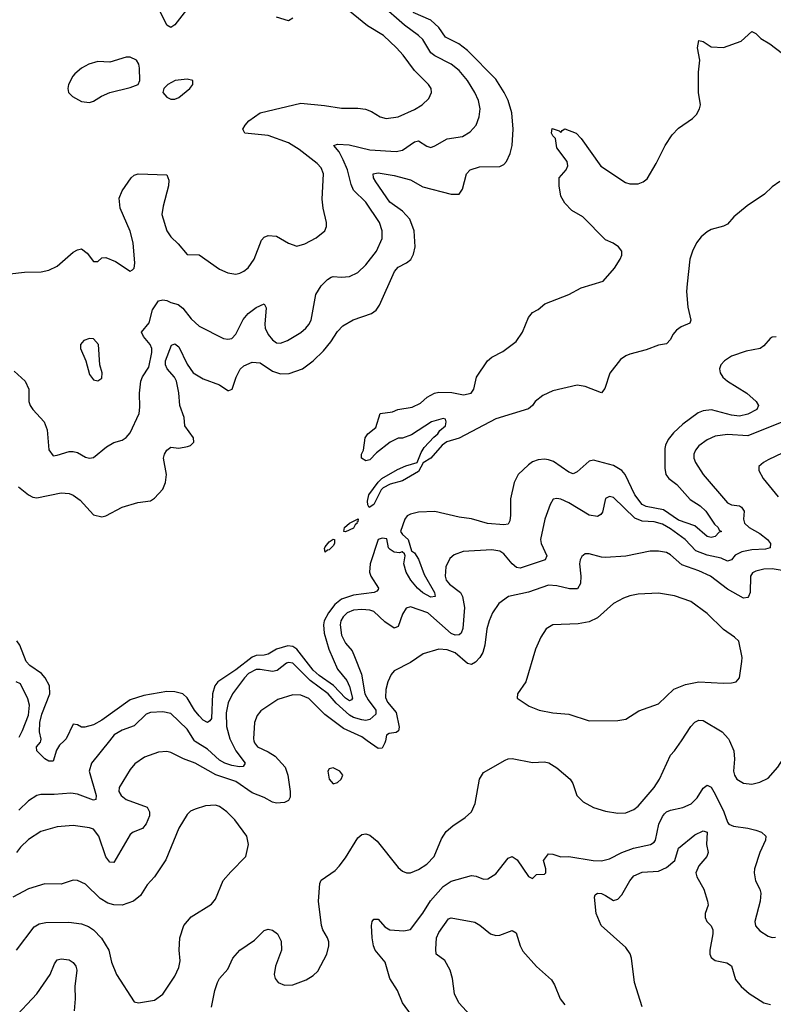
# Model space of a CAD drawing. Header units: inches. Extents: x 1694797 to 1849917, y 907313 to 1017959.
# Tile 768 of 834: x 1823926 to 1827636, y 978703 to 983548. Entities that reach past the tile are written whole.
import ezdxf

# ---------------------------------------------------------------- set-up
doc = ezdxf.new("R2010")
doc.units = ezdxf.units.IN
doc.header["$MEASUREMENT"] = 0
doc.layers.add('B8927', color=7, linetype='Continuous')
doc.layers.add('B8928', color=7, linetype='Continuous')

msp = doc.modelspace()

# ---------------------------------------------------------------- linework, layer by layer
at = {"layer": 'B8927', "color": 5}
for points, elevation in [([(1825079, 980000), (1825081.2, 979990), (1825096, 979970), (1825150, 979945.4), (1825183.3, 979923.3), (1825232.7, 979870), (1825246.3, 979830), (1825256.8, 979750), (1825257.4, 979722.6), (1825250, 979705.4), (1825230, 979696.4), (1825210, 979693.8), (1825190, 979692), (1825170, 979697.6), (1825130, 979720.8), (1825070, 979742.9), (1824990, 979799.9), (1824892.2, 979832.2), (1824790, 979889.8), (1824731.6, 979911.6), (1824670, 979941.5), (1824650, 979947.1), (1824610, 979944), (1824541.1, 979918.9), (1824493.3, 979886.7), (1824470, 979858.7), (1824415.8, 979770), (1824414.4, 979750), (1824425, 979730), (1824450, 979710.2), (1824552.8, 979672.8), (1824565.7, 979650), (1824564.6, 979630), (1824548.6, 979591.4), (1824531.2, 979568.8), (1824485.3, 979550), (1824470, 979537.7), (1824390, 979400.4), (1824370, 979401.5), (1824350, 979428.5), (1824316.2, 979530), (1824290, 979564.2), (1824270, 979572), (1824190, 979583.1), (1824110, 979576.1), (1824030, 979553.3), (1823970, 979514), (1823930, 979475.8), (1823910.1, 979450)], 660), ([(1824368.7, 980000), (1824280.2, 979890), (1824267.8, 979850), (1824302.7, 979730), (1824300.7, 979710), (1824290, 979707.9), (1824210, 979737.7), (1824177.6, 979742.4), (1824094.9, 979734.9), (1824030, 979735), (1824010, 979729.8), (1823970, 979704.5), (1823921.4, 979658.6)], 640), ([(1824144.7, 980000), (1824122.2, 979977.8), (1824106.9, 979953.1), (1824090, 979899), (1824070, 979898.9), (1824050, 979911.2), (1824009.8, 979949.8), (1824008, 979970), (1824027.7, 979992.3), (1824029.7, 980000)], 620), ([(1824964.6, 980000), (1824989.5, 979949.5), (1825035.4, 979890), (1825026.2, 979873.8), (1825008.7, 979871.3), (1824970, 979878.2), (1824935.9, 979890), (1824910, 979904.7), (1824850, 979957.9), (1824790, 979995.8), (1824787.2, 980000)], 640), ([(1824870.6, 978689.4), (1824886.3, 978770), (1824899.3, 978810), (1824910, 978830.4), (1824950, 978876.3), (1824974.7, 978930), (1825009.6, 978970), (1825082.2, 979017.8), (1825130, 979066), (1825150, 979072.2), (1825170, 979068.4), (1825194.9, 979050), (1825214, 979014), (1825214.3, 978970), (1825185.3, 978890), (1825178, 978850), (1825183.1, 978830), (1825199.1, 978810), (1825230, 978796.5), (1825270, 978799), (1825336, 978824), (1825370, 978844.2), (1825394.2, 978865.8), (1825437.4, 978950), (1825448.2, 978990), (1825448, 979010), (1825441.3, 979030), (1825418, 979070), (1825411, 979091), (1825396.8, 979210), (1825402.9, 979297.1), (1825410, 979313), (1825478.5, 979361.5), (1825498.2, 979381.8), (1825530, 979423.8), (1825590, 979522.4), (1825610, 979538.7), (1825630, 979541.3), (1825650, 979534.4), (1825685.4, 979505.4), (1825790, 979375.8), (1825810, 979358.7), (1825830, 979350.4), (1825850, 979350.3), (1825890, 979366.3), (1825930, 979391.8), (1825966.6, 979430), (1826002.2, 979517.8), (1826026, 979554), (1826058.5, 979581.5), (1826118.6, 979621.4), (1826149.8, 979650.2), (1826168.7, 979691.3), (1826189.7, 979810.3), (1826210, 979844), (1826316, 979904), (1826330, 979910.3), (1826350, 979911.7), (1826450, 979892.6), (1826510, 979895.5), (1826531.7, 979891.7), (1826570, 979866.3), (1826635.8, 979810), (1826648.8, 979790), (1826668.4, 979730), (1826699.3, 979699.3), (1826751.4, 979671.4), (1826810, 979652.8), (1826870, 979644), (1826910, 979645.5), (1826950, 979661.5), (1826970, 979678.3), (1827049.8, 979770), (1827075, 979810), (1827130, 979928.2), (1827150, 979950.4), (1827183.5, 980000)], 660), ([(1825726.2, 980000), (1825724.1, 979990), (1825710, 979963.5), (1825690, 979961.3), (1825637.1, 980000)], 660), ([(1827420.4, 980000), (1827442, 979950), (1827444.9, 979910), (1827440.3, 979850), (1827444.6, 979830), (1827457.1, 979810), (1827490, 979791.7), (1827530, 979786.7), (1827570, 979795.6), (1827610, 979815.8), (1827657.6, 979870), (1827723, 979970), (1827730, 979992), (1827730.5, 980000)], 660), ([(1825854.7, 978650), (1825810.9, 978710), (1825786, 978770), (1825747.7, 978830), (1825725.6, 978910), (1825676.2, 978970), (1825667.8, 978990), (1825661.4, 979030), (1825658.5, 979090), (1825661.6, 979110), (1825670, 979122), (1825690, 979121.6), (1825723.6, 979083.6), (1825748.8, 979068.8), (1825816.3, 979063.7), (1825849.8, 979070.2), (1825910, 979151.3), (1825947.6, 979212.4), (1826010, 979282), (1826050, 979308.2), (1826150, 979337.3), (1826173.3, 979333.3), (1826210, 979318.7), (1826230, 979319.5), (1826270, 979344.6), (1826330, 979422), (1826350, 979430.4), (1826374.3, 979414.3), (1826430, 979331), (1826450, 979322), (1826470, 979341), (1826510, 979343.7), (1826516.3, 979350), (1826516, 979370), (1826504.4, 979410), (1826530, 979442.8), (1826550, 979442.2), (1826590, 979428.8), (1826630, 979429.5), (1826749.8, 979410.2), (1826790, 979409.3), (1826830, 979419.2), (1826889.9, 979450.1), (1826947.9, 979472), (1827031.8, 979490), (1827050, 979500.9), (1827056.2, 979510), (1827073.1, 979590), (1827090, 979627.7), (1827100.5, 979639.5), (1827110, 979649.2), (1827130, 979658), (1827190, 979671.1), (1827231.1, 979688.9), (1827260.9, 979719.1), (1827290, 979766.5), (1827310, 979781.2), (1827330, 979771), (1827350, 979737.6), (1827392.1, 979650), (1827410, 979598.4), (1827417.6, 979590), (1827439.2, 979579.2), (1827510, 979570.2), (1827550, 979560.3), (1827577.3, 979550), (1827598.4, 979530), (1827597.6, 979510), (1827570.4, 979450), (1827543, 979370), (1827541.6, 979350), (1827548.4, 979310), (1827570.2, 979270.2), (1827575.3, 979250), (1827571.4, 979210), (1827545.3, 979110), (1827548.5, 979088.5), (1827570, 979064.6), (1827610, 979038.9), (1827630, 979032.2), (1827646, 979034)], 640), ([(1823910, 978968.4), (1823996.6, 979083.4), (1824021.8, 979098.2), (1824054.2, 979105.8), (1824167.2, 979107.2), (1824230, 979099.2), (1824265.4, 979085.4), (1824290, 979068.8), (1824328, 979028), (1824364.4, 978970), (1824377.4, 978910), (1824402.6, 978850), (1824490, 978714.8), (1824510.4, 978710.4), (1824590, 978722.8), (1824630, 978752.2), (1824690, 978841.6), (1824710, 978884), (1824716.2, 978916.2), (1824711.6, 978970), (1824714, 979030), (1824734.5, 979090), (1824770, 979133), (1824870, 979195.5), (1824890, 979220.7), (1824928.2, 979311.8), (1824964.6, 979355.4), (1825039.3, 979430), (1825052.3, 979490), (1825043.6, 979530), (1824985.1, 979610), (1824946.3, 979650), (1824910, 979675.6), (1824890, 979682), (1824841, 979679), (1824790, 979663.5), (1824767.3, 979652.7), (1824750, 979637.6), (1824709.1, 979570), (1824646.2, 979413.8), (1824590.4, 979330), (1824554, 979290), (1824521, 979239), (1824485.5, 979210), (1824430, 979190.7), (1824390, 979191.6), (1824360.7, 979200.7), (1824322.7, 979222.7), (1824250, 979294), (1824210, 979311.3), (1824190, 979313.3), (1824130, 979294.3), (1824050, 979296.4), (1823970, 979271.7), (1823892.7, 979230)], 680), ([(1826990.5, 978690), (1826952.8, 978810), (1826938, 978930), (1826931.3, 978951.3), (1826910, 978982.5), (1826789.3, 979090), (1826763.9, 979150), (1826755.4, 979230), (1826759.1, 979240.9), (1826770, 979250.3), (1826790, 979247.6), (1826810, 979238.5), (1826850, 979213.7), (1826870, 979219.5), (1826890, 979241.3), (1826929.9, 979310.1), (1826950, 979335.2), (1826990, 979353.7), (1827070, 979358.1), (1827110, 979375.4), (1827150.9, 979410), (1827170, 979471.2), (1827250, 979536.5), (1827290, 979555.9), (1827311.1, 979550), (1827307.1, 979490), (1827314.8, 979450), (1827308.8, 979430), (1827270, 979383.8), (1827254.3, 979350), (1827259.7, 979330), (1827293.7, 979270), (1827311.9, 979210), (1827314.7, 979190), (1827300.7, 979150), (1827300.2, 979130), (1827308, 979110), (1827329.3, 979089.3), (1827337.6, 979070), (1827338.9, 979050), (1827322.7, 978970), (1827323.5, 978950), (1827330, 978933), (1827350, 978919.1), (1827407, 978907), (1827430, 978891.8), (1827450, 978824.9), (1827478, 978790), (1827516.5, 978756.5), (1827590, 978710.3), (1827622, 978702)], 620), ([(1826143, 978650), (1826087.1, 978710), (1826066.5, 978753.5), (1826057.2, 978830), (1826045.7, 978870), (1826018.2, 978918.2), (1825976.9, 978950), (1825974, 978974), (1825978.6, 979030), (1825990, 979056.5), (1826037, 979123), (1826050, 979129), (1826166.2, 979106.2), (1826191.7, 979091.7), (1826244.4, 979050), (1826270, 979041.8), (1826290, 979043.2), (1826350, 979065.7), (1826370, 979054.4), (1826390.2, 978990), (1826403.5, 978963.5), (1826470, 978889), (1826543.5, 978823.5), (1826558.5, 978798.5), (1826587.1, 978730), (1826610, 978700.9)], 620), ([(1823890, 978626.7), (1824010, 978753.8), (1824075.4, 978850), (1824097.4, 978902.6), (1824110, 978921.6), (1824130, 978927), (1824170, 978922), (1824190, 978908.5), (1824202, 978890), (1824207.5, 978870), (1824197, 978790), (1824199.8, 978730), (1824193.5, 978670)], 660)]:
    msp.add_lwpolyline(points, dxfattribs=dict(at, elevation=elevation))
at = {"layer": 'B8927', "color": 5, "elevation": 680}
msp.add_lwpolyline([(1825470, 979866), (1825450, 979861.2), (1825443, 979850), (1825450, 979811.3), (1825470, 979787.3), (1825490, 979794.8), (1825509, 979810), (1825516, 979830), (1825501.2, 979850)], close=True, dxfattribs=at)
at = {"layer": 'B8928', "color": 5}
for points, elevation in [([(1823877.4, 982297.4), (1823950, 982306.4), (1824031.8, 982308.2), (1824070, 982315.3), (1824110, 982334.9), (1824190, 982404.4), (1824210, 982416.4), (1824230, 982420.5), (1824258.8, 982398.8), (1824290, 982358), (1824310, 982358), (1824330, 982376), (1824350, 982377.3), (1824397.7, 982357.7), (1824470, 982310.7), (1824482, 982318), (1824490, 982326), (1824493.3, 982350), (1824484, 982450), (1824470, 982507), (1824421, 982621), (1824416.4, 982670), (1824430, 982705.5), (1824474.5, 982770), (1824490, 982783.8), (1824510, 982790.3), (1824650, 982784.7), (1824659.5, 982759.5), (1824658, 982730), (1824631.5, 982630), (1824626.5, 982590), (1824650.3, 982510), (1824670, 982479.5), (1824705.9, 982445.9), (1824750, 982392.4), (1824810, 982390.5), (1824910, 982320.5), (1824950, 982302), (1824990, 982295.5), (1825010, 982300.5), (1825030, 982310.5), (1825050, 982328), (1825080.4, 982370), (1825116.5, 982463.5), (1825130, 982477.4), (1825150, 982486.7), (1825190, 982483.5), (1825250, 982448.1), (1825290, 982434.7), (1825330, 982445.5), (1825385.3, 982474.7), (1825427.6, 982510), (1825435.8, 982530), (1825436.9, 982550), (1825420.5, 982620.5), (1825415.6, 982664.4), (1825421.4, 982790), (1825410, 982819.7), (1825390, 982841), (1825302, 982910), (1825250, 982942.8), (1825150, 982978.6), (1825034, 982990), (1825025.1, 983010), (1825035.6, 983030), (1825053.6, 983050), (1825109.1, 983090.9), (1825310, 983137.3), (1825426.6, 983126.6), (1825510, 983112.4), (1825590, 983113.2), (1825628.3, 983108.3), (1825657.3, 983097.3), (1825700.7, 983070), (1825730, 983062), (1825790, 983070.2), (1825870, 983106.9), (1825907.6, 983130), (1825940.1, 983159.9), (1825953.6, 983190), (1825951.5, 983210), (1825938, 983230), (1825870, 983298.2), (1825813.7, 983373.7), (1825780.8, 983410), (1825716.4, 983470), (1825637.6, 983517.6), (1825479.6, 983650)], 660), ([(1823899.1, 981819.1), (1823953.1, 981770), (1823970.2, 981730), (1823971.3, 981670), (1823976.9, 981650), (1823990.2, 981630), (1824046.5, 981570), (1824061.1, 981530), (1824070, 981432), (1824090, 981402.8), (1824110, 981404.9), (1824170, 981423.8), (1824190, 981423.8), (1824210, 981418), (1824250, 981394.9), (1824270, 981390.4), (1824290, 981394.4), (1824353.2, 981446.8), (1824390, 981467), (1824430, 981479.5), (1824450, 981492.4), (1824470, 981514.9), (1824513.8, 981610), (1824518.2, 981641.8), (1824515, 981710), (1824522, 981770), (1824530, 981790.6), (1824561.1, 981838.9), (1824577.3, 981910), (1824576.2, 981930), (1824568.7, 981950), (1824535.1, 981990), (1824526.3, 982010), (1824562.7, 982057.3), (1824579.5, 982120.5), (1824610, 982165.2), (1824630, 982170.2), (1824650, 982166.8), (1824670, 982156), (1824706.7, 982146.7), (1824728.5, 982128.5), (1824770, 982076.5), (1824810, 982039.5), (1824930, 981979.6), (1824950, 981976.9), (1824970, 981980.3), (1824990, 982000.3), (1825026.7, 982073.3), (1825050, 982102.9), (1825090, 982132.7), (1825130, 982150.3), (1825139.6, 982130), (1825132.1, 982050), (1825135.1, 982030), (1825150, 981998.6), (1825170, 981973.6), (1825190, 981958.6), (1825210, 981956.9), (1825244.2, 981970), (1825310, 982009.2), (1825334, 982030), (1825350, 982047.9), (1825360.6, 982070), (1825384.3, 982195.7), (1825410, 982238.9), (1825441.3, 982270), (1825459, 982281), (1825470, 982284.4), (1825510, 982280.7), (1825550, 982283.9), (1825590, 982304.7), (1825630, 982341.5), (1825682.5, 982410), (1825710.9, 982470.9), (1825710.8, 982510), (1825696.8, 982550), (1825630, 982650.7), (1825569.9, 982710), (1825557.6, 982737.6), (1825539.9, 982810), (1825519.1, 982859.1), (1825498.3, 982898.3), (1825473.2, 982930), (1825490, 982935.3), (1825547.2, 982932.8), (1825650, 982908.2), (1825779.7, 982900.3), (1825810, 982906.3), (1825870, 982947.9), (1825890, 982951.7), (1825930, 982926.2), (1825950, 982920.2), (1825970, 982927.2), (1826030, 982962.7), (1826106.2, 982973.8), (1826143.9, 982996.1), (1826173.1, 983030), (1826187.7, 983070), (1826192.8, 983110), (1826184.8, 983150), (1826167.3, 983190), (1826130.6, 983250), (1826090, 983298.2), (1826050.4, 983330.4), (1825970, 983369.9), (1825950, 983385.8), (1825910, 983451.5), (1825890, 983471.2), (1825820.8, 983520.8), (1825703.5, 983623.5)], 640), ([(1823920.3, 981250), (1823970, 981209.6), (1823990, 981199), (1824010, 981195.6), (1824130, 981220.7), (1824170, 981217.1), (1824190, 981208.7), (1824224.2, 981184.3), (1824290, 981111.3), (1824330, 981101.8), (1824350, 981106.7), (1824430, 981148.8), (1824507.9, 981172.1), (1824570, 981180.9), (1824590, 981193.1), (1824630, 981237.7), (1824644.3, 981270), (1824648.7, 981310), (1824634.5, 981390), (1824638.8, 981410), (1824649.7, 981430), (1824670, 981444.7), (1824710, 981439.8), (1824752.7, 981447.3), (1824766.3, 981453.7), (1824782.8, 981470), (1824782.2, 981490), (1824739.4, 981550), (1824735, 981590), (1824714.9, 981650), (1824710, 981711.8), (1824697.8, 981770), (1824688.9, 981790), (1824652.7, 981830), (1824643.5, 981850), (1824643.9, 981870), (1824673.4, 981946.6), (1824690, 981952.5), (1824710, 981938.4), (1824750, 981853.5), (1824779.7, 981810), (1824830, 981781.4), (1824910, 981751.6), (1824950, 981723.1), (1824956.1, 981723.9), (1824972.4, 981730), (1824992.1, 981790), (1825011.6, 981828.4), (1825030, 981844.7), (1825070, 981862.8), (1825110, 981859.2), (1825170, 981819.5), (1825210, 981806), (1825253, 981807), (1825317.6, 981830), (1825370, 981868.8), (1825421.4, 981918.6), (1825457.5, 981962.6), (1825490, 982014.4), (1825517.5, 982042.5), (1825568.2, 982071.8), (1825657.1, 982102.9), (1825680.3, 982119.7), (1825696.8, 982143.2), (1825770.8, 982310), (1825790, 982331.1), (1825830, 982351.3), (1825851, 982369), (1825865.3, 982394.7), (1825873.2, 982430), (1825867.4, 982510), (1825846.5, 982566.5), (1825810, 982605.4), (1825748.8, 982650), (1825679.4, 982750), (1825667.9, 982770), (1825665.6, 982790), (1825690, 982794.1), (1825770, 982781.7), (1825850, 982760.2), (1825910, 982726.6), (1826050, 982689.1), (1826089.7, 982690.3), (1826106.1, 982713.9), (1826125.6, 982790), (1826144, 982810), (1826190, 982825.1), (1826290, 982825.6), (1826310, 982836), (1826322.2, 982850), (1826340.9, 982890), (1826350.7, 982930), (1826355.8, 983010), (1826349.4, 983090), (1826330.4, 983150), (1826311.6, 983190), (1826270, 983256.3), (1826130, 983397.1), (1826087.3, 983430), (1826022.2, 983462.2), (1825988.8, 983510), (1825950, 983545.5), (1825863.3, 983583.3)], 620), ([(1824770, 983626.3), (1824690, 983522.9), (1824670, 983509.6), (1824650, 983521.6), (1824610, 983605.1)], 660), ([(1825270, 983556.1), (1825250, 983543.4), (1825190, 983560.7)], 660), ([(1827668, 982752), (1827630, 982726), (1827591.9, 982690), (1827508.1, 982631.9), (1827442.4, 982577.6), (1827410, 982542.7), (1827390, 982532.7), (1827330, 982515.8), (1827310, 982504.4), (1827280.4, 982479.6), (1827257.9, 982450), (1827237.6, 982410), (1827225.8, 982370), (1827211.4, 982248.6), (1827208.9, 982210), (1827214.4, 982134.4), (1827230.7, 982070), (1827225.2, 982054.8), (1827182.7, 982037.3), (1827158.7, 982021.3), (1827141.2, 981998.9), (1827130, 981974.7), (1827110, 981954), (1827070, 981946.6), (1827010, 981923.8), (1826930, 981902.5), (1826910, 981894.8), (1826883.8, 981876.2), (1826831.2, 981808.8), (1826807, 981733), (1826790, 981712.7), (1826710, 981743.1), (1826670, 981749.7), (1826550, 981721.9), (1826500.9, 981699.1), (1826464.4, 981670), (1826450, 981649.8), (1826430, 981633.1), (1826270, 981583.6), (1826090, 981488.6), (1826029.3, 981470.7), (1826006.2, 981453.8), (1825950, 981391.1), (1825912.6, 981367.4), (1825890, 981325.1), (1825810, 981279.7), (1825750, 981262.7), (1825715.9, 981244.1), (1825705.1, 981234.9), (1825670, 981162), (1825647, 981147), (1825640.1, 981160.1), (1825638.6, 981178.6), (1825644.7, 981210), (1825690, 981273), (1825708.7, 981291.3), (1825785.8, 981334.2), (1825827.2, 981352.8), (1825882.7, 981370), (1825902.3, 981417.7), (1825917.7, 981442.3), (1825965.4, 981494.6), (1825985.2, 981510), (1825994, 981526), (1826022, 981550), (1826026, 981570), (1826022, 981582), (1826010, 981586), (1825954, 981570), (1825854.4, 981505.6), (1825810, 981488.7), (1825790, 981488.7), (1825750, 981468.7), (1825682.8, 981417.2), (1825650, 981382), (1825630, 981378), (1825608, 981390), (1825608.7, 981410), (1825618, 981430), (1825627, 981490), (1825639.5, 981510), (1825678.8, 981541.2), (1825700.4, 981610), (1825762, 981618), (1825787.8, 981630), (1825857.8, 981642.2), (1825898.9, 981661.1), (1825931.8, 981690), (1825967.3, 981710), (1825990, 981716.1), (1826054, 981714), (1826110, 981702.8), (1826149, 981711), (1826162, 981730), (1826174, 981790), (1826229.4, 981870), (1826250, 981887.7), (1826304.2, 981915.8), (1826370, 981964), (1826401.6, 982010), (1826430, 982082.8), (1826450, 982108), (1826478.5, 982121.5), (1826512, 982150), (1826630, 982195.9), (1826690, 982229.2), (1826797.7, 982262.3), (1826853.6, 982326.4), (1826882, 982370), (1826891, 982390), (1826890.9, 982410), (1826874.6, 982430), (1826848.1, 982448.1), (1826810, 982464.7), (1826698.3, 982578.3), (1826643.5, 982610), (1826610, 982644.7), (1826590, 982680.5), (1826581, 982730), (1826582, 982770), (1826616.4, 982810), (1826624.5, 982830), (1826620.5, 982850), (1826570, 982917.2), (1826564.5, 982964.5), (1826550, 982977.2), (1826543.6, 982990), (1826547, 983013), (1826582, 983002), (1826590, 982994), (1826596.4, 983003.6), (1826610, 983010.8), (1826666, 982990), (1826690, 982964), (1826787.3, 982827.3), (1826907.9, 982747.9), (1826930, 982740.2), (1826970, 982740.5), (1826995.8, 982750), (1827014.5, 982765.5), (1827059.1, 982841), (1827103.5, 982930), (1827138.7, 982981.3), (1827170, 983015.3), (1827238.4, 983061.6), (1827257.5, 983082.6), (1827273.3, 983110), (1827278, 983130), (1827267, 983190), (1827268.2, 983290), (1827274.2, 983350), (1827263.5, 983410), (1827270, 983446), (1827290, 983440.5), (1827330, 983414.9), (1827390, 983412.4), (1827477.4, 983442.6), (1827530, 983490.4), (1827550, 983480.5), (1827575.2, 983455.2), (1827618.4, 983430), (1827681.7, 983381.7)], 580), ([(1827650, 981988.2), (1827630, 981985.6), (1827620.5, 981979.5), (1827590, 981942.9), (1827570.7, 981930), (1827502.7, 981917.3), (1827430, 981892), (1827394.9, 981870), (1827377.8, 981850), (1827371.3, 981830), (1827374.7, 981810), (1827387.9, 981790), (1827410, 981769), (1827506.2, 981710), (1827552.3, 981670), (1827562.8, 981650), (1827554.7, 981630), (1827510, 981606.9), (1827470, 981597.9), (1827430, 981602.2), (1827331.1, 981628.9), (1827290, 981624.1), (1827266.4, 981613.6), (1827190, 981558.6), (1827145.1, 981514.9), (1827118.4, 981481.6), (1827104.9, 981455.1), (1827102.4, 981437.6), (1827101.7, 981341.8), (1827106.6, 981310), (1827122, 981290), (1827161, 981261), (1827226.9, 981186.9), (1827276.7, 981156.7), (1827303.1, 981130), (1827346.3, 981066.3), (1827363.8, 981050), (1827370, 981036.4), (1827380.7, 981030), (1827370, 981026.8), (1827350, 981005.7), (1827330, 980999.6), (1827310, 981005.3), (1827250, 981057.4), (1827170, 981085), (1827095.7, 981135.7), (1827010, 981153.1), (1826990, 981162.4), (1826953.7, 981210), (1826906.7, 981310), (1826890.4, 981330), (1826850, 981353.9), (1826750, 981381.1), (1826730, 981375.7), (1826670, 981323.7), (1826650, 981314.2), (1826630, 981322), (1826553.6, 981373.6), (1826530, 981382.5), (1826510, 981386.2), (1826477.7, 981382.3), (1826450, 981371.7), (1826430, 981358), (1826380.3, 981310), (1826360.9, 981270), (1826341.7, 981190), (1826342.2, 981110), (1826338.6, 981081.4), (1826330, 981065.3), (1826310, 981063), (1826229.4, 981069.4), (1826150, 981092.7), (1826090, 981099.4), (1825970, 981128.5), (1825890, 981124.5), (1825850, 981115.5), (1825833.2, 981106.8), (1825821.4, 981090), (1825801.4, 981030), (1825810, 981015.6), (1825838.8, 980990), (1825854.7, 980934.7), (1825870, 980924.4), (1825890, 980893.7), (1825917.6, 980817.6), (1825967.5, 980730), (1825972.1, 980710), (1825950, 980706.3), (1825910, 980727.7), (1825883.7, 980750), (1825851.1, 980790), (1825827.9, 980830), (1825817, 980870), (1825824, 980910), (1825820.4, 980920.4), (1825808.9, 980928.9), (1825795.9, 980924.1), (1825770, 980928.2), (1825750, 980941.1), (1825742.2, 980950), (1825733.4, 980993.4), (1825710, 980997.4), (1825690.3, 980990), (1825652, 980870), (1825648, 980830), (1825654.2, 980810), (1825692.3, 980750), (1825690, 980744.2), (1825684, 980736), (1825670.5, 980730), (1825570, 980716.9), (1825510, 980696.3), (1825478.2, 980670), (1825446.1, 980630), (1825425.4, 980590), (1825421.7, 980570), (1825425.2, 980530), (1825447.3, 980450), (1825490, 980352.4), (1825536.4, 980296.4), (1825550, 980267.5), (1825564.3, 980210), (1825559.1, 980200.9), (1825550, 980196.9), (1825530, 980209.6), (1825471.6, 980271.6), (1825400.9, 980320.9), (1825370, 980347.8), (1825290, 980450.3), (1825270, 980464.5), (1825246.4, 980466.4), (1825189.9, 980450.1), (1825150, 980425.9), (1825130, 980420.6), (1825090, 980419.2), (1825070, 980412), (1824990, 980349.3), (1824902.2, 980290), (1824886.9, 980270), (1824875.2, 980230), (1824870.8, 980109.2), (1824862.7, 980097.3), (1824850.1, 980089.9), (1824830, 980100.5), (1824810, 980121.8), (1824787.1, 980150), (1824751, 980211), (1824729, 980230), (1824690, 980240.9), (1824650, 980241.9), (1824537.1, 980223), (1824470, 980200.8), (1824330, 980100.8), (1824290, 980078.7), (1824246.2, 980066.2), (1824230, 980066.9), (1824210, 980078), (1824190, 980081.3), (1824154.9, 980010), (1824144.7, 980000)], 620), ([(1827734.9, 981590), (1827510, 981500.6), (1827410, 981507), (1827350, 981499.5), (1827310, 981481), (1827270, 981451.8), (1827253, 981430), (1827245.2, 981410), (1827245, 981390), (1827253.2, 981370), (1827290.2, 981310), (1827410, 981170.2), (1827430, 981161), (1827470, 981155.2), (1827478.7, 981150), (1827492.4, 981130), (1827488.6, 981090), (1827493.4, 981070), (1827516.9, 981050), (1827570, 981020.1), (1827607.6, 980990), (1827622.2, 980970), (1827620.3, 980950), (1827596.8, 980943.2), (1827530, 980939.3), (1827481.1, 980930), (1827447.5, 980912.5), (1827430, 980891), (1827410, 980883.7), (1827378.6, 980898.6), (1827310, 980912.7), (1827254.9, 980934.9), (1827202.5, 980990), (1827130, 981042.7), (1827090, 981065), (1827050, 981077), (1826990, 981081.3), (1826954.5, 981094.5), (1826850, 981196.4), (1826830, 981201.1), (1826810, 981191.8), (1826795.3, 981124.7), (1826787.4, 981112.6), (1826770, 981103.5), (1826730, 981110.6), (1826630, 981171.4), (1826590, 981188.7), (1826570, 981192.4), (1826551.8, 981188.2), (1826537.8, 981162.2), (1826511.1, 981090), (1826489.3, 980990.7), (1826492.8, 980970), (1826520.6, 980910), (1826513.4, 980890), (1826390, 980849.8), (1826372.2, 980852.2), (1826350.4, 980870.4), (1826310, 980920.3), (1826290, 980932.4), (1826250, 980939.8), (1826108.7, 980931.3), (1826064.5, 980915.6), (1826043.4, 980896.6), (1826023.5, 980856.5), (1826020.2, 980810), (1826026.3, 980790), (1826042.3, 980770), (1826096.8, 980730), (1826106.2, 980710), (1826115.7, 980655.7), (1826108.1, 980551.9), (1826099.5, 980530), (1826090, 980520.7), (1826070, 980518.8), (1826050, 980527.5), (1825934.8, 980630), (1825850, 980658.3), (1825827.9, 980652.1), (1825810, 980622), (1825790, 980561.7), (1825770, 980554.5), (1825724.3, 980584.3), (1825670, 980635.6), (1825650, 980643), (1825610, 980646.4), (1825570, 980643.2), (1825538.2, 980630), (1825518.1, 980610), (1825507.4, 980590), (1825503.1, 980570), (1825510, 980518.7), (1825530, 980480.7), (1825562, 980442), (1825574.9, 980414.9), (1825607.9, 980327.9), (1825624.9, 980230), (1825640.8, 980200.8), (1825679.6, 980150), (1825678.5, 980130), (1825650, 980104.3), (1825630, 980100.3), (1825610, 980103.4), (1825570, 980113.5), (1825550, 980125.6), (1825484.2, 980184.2), (1825444.2, 980230), (1825355.7, 980295.7), (1825270, 980381.1), (1825250, 980385.4), (1825238.9, 980381.1), (1825193.8, 980346.2), (1825170, 980339.9), (1825110, 980351.2), (1825090, 980350.3), (1825053, 980330), (1825033.1, 980310), (1824974, 980230), (1824953.1, 980186.9), (1824942.1, 980137.9), (1824943.9, 980070), (1824959.7, 980010), (1824964.6, 980000)], 640), ([(1827683.2, 981416.8), (1827610, 981382), (1827587.7, 981370), (1827564.9, 981350), (1827565.5, 981330), (1827586.7, 981290), (1827660, 981200)], 660), ([(1827803.6, 980816.4), (1827630, 980846.2), (1827590, 980844.7), (1827550, 980835), (1827534.2, 980825.8), (1827523.8, 980810), (1827522.2, 980730), (1827514.4, 980710), (1827510, 980704.4), (1827490, 980701.4), (1827410, 980746.5), (1827327.1, 980810), (1827270, 980835.6), (1827185.4, 980865.4), (1827130, 980915.5), (1827110, 980925.5), (1827070, 980932.7), (1827030, 980932.9), (1826910, 980908.2), (1826810, 980902.4), (1826790, 980903.5), (1826730, 980920.5), (1826710, 980919.6), (1826693, 980907), (1826684.9, 980890), (1826681.8, 980870), (1826687.9, 980810), (1826686.6, 980773.4), (1826672.7, 980747.3), (1826632.8, 980747.2), (1826570, 980762.8), (1826530, 980765.8), (1826430, 980731), (1826333, 980710), (1826284.2, 980675.8), (1826252.8, 980630), (1826236.5, 980590), (1826225.6, 980550), (1826216.5, 980470), (1826205.5, 980434.5), (1826190.8, 980409.2), (1826170, 980387.1), (1826150, 980375.6), (1826130, 980379.8), (1826070, 980432.2), (1826030, 980447.9), (1825990.1, 980449.9), (1825912.7, 980427.3), (1825850, 980385.1), (1825770, 980343.5), (1825754.2, 980325.8), (1825738.4, 980290), (1825728.3, 980251.6), (1825726.9, 980213.1), (1825736, 980190), (1825778.9, 980138.9), (1825793.8, 980066.1), (1825790.8, 980049.2), (1825778.9, 980041.1), (1825745, 980035), (1825732, 980028), (1825726.2, 980000)], 660), ([(1824029.7, 980000), (1824031.9, 980008.1), (1824024.3, 980044.3), (1824024.9, 980090), (1824035.4, 980130), (1824074.2, 980230), (1824072.8, 980270), (1824050.9, 980310), (1824033.7, 980330), (1823975.3, 980370), (1823957.5, 980390), (1823926.4, 980470), (1823911.4, 980491.4)], 620), ([(1823922.8, 980017.2), (1823940.5, 980050), (1823970, 980125.2), (1823974.5, 980174.5), (1823965.4, 980205.4), (1823930, 980279.7), (1823909, 980289)], 640), ([(1825637.1, 980000), (1825610, 980019.9), (1825519.8, 980059.8), (1825428.6, 980128.6), (1825350, 980207), (1825310, 980224.1), (1825270, 980225.7), (1825197.1, 980202.9), (1825113.6, 980146.4), (1825095.4, 980124.6), (1825082.2, 980090), (1825076.9, 980010), (1825079, 980000)], 660), ([(1824787.2, 980000), (1824750, 980057.3), (1824670, 980134.6), (1824630, 980141.6), (1824570, 980138.6), (1824548.3, 980130), (1824490, 980073.7), (1824430, 980052.5), (1824391.5, 980028.5), (1824368.7, 980000)], 640), ([(1827183.5, 980000), (1827230.4, 980069.6), (1827250, 980091.4), (1827270, 980101.3), (1827290, 980099.6), (1827383.6, 980043.6), (1827416.1, 980010), (1827420.4, 980000)], 660)]:
    msp.add_lwpolyline(points, dxfattribs=dict(at, elevation=elevation))
for points, elevation in [([(1824470, 983364.5), (1824450, 983364.5), (1824370, 983339.3), (1824310, 983342), (1824266.8, 983330), (1824230.8, 983310), (1824198, 983282), (1824186.8, 983270), (1824166.8, 983230), (1824162.8, 983210), (1824166, 983190), (1824186, 983170), (1824230, 983146.4), (1824270, 983141.6), (1824290, 983148), (1824328.2, 983171.8), (1824370, 983190.5), (1824470, 983214), (1824508.7, 983230), (1824517.2, 983250), (1824516.2, 983310), (1824513.3, 983330), (1824500.9, 983350)], 680), ([(1824750, 983256), (1824692, 983250), (1824654.8, 983230), (1824634.8, 983210), (1824631, 983190), (1824650, 983167.3), (1824670, 983157.3), (1824690, 983158), (1824710, 983165.5), (1824764, 983210), (1824779, 983230), (1824778, 983250)], 680), ([(1824270, 981979), (1824242, 981970), (1824226, 981950), (1824226, 981930), (1824251, 981870), (1824270, 981802), (1824290, 981776), (1824310, 981771.3), (1824330, 981784.7), (1824332, 981810), (1824321.2, 981850), (1824313.2, 981950), (1824290, 981977.2)], 660), ([(1825530, 981028.3), (1825522, 981030), (1825525.1, 981050), (1825549, 981071), (1825591.9, 981091.9), (1825590, 981078), (1825585.4, 981074.6), (1825588, 981070), (1825577.8, 981062.2), (1825570, 981045.7)], 580), ([(1825430, 980927.3), (1825426.6, 980946.6), (1825430, 980954.9), (1825450, 980978), (1825470, 980991.8), (1825476, 980990), (1825476.5, 980970), (1825470, 980959.5), (1825450, 980938.7), (1825442, 980938)], 580), ([(1827070, 980726.3), (1826970, 980721.6), (1826930, 980713.6), (1826898.6, 980701.4), (1826850, 980674.8), (1826770, 980605.1), (1826730, 980585.6), (1826675.8, 980575.8), (1826550.4, 980569.7), (1826517.3, 980550), (1826492.2, 980510), (1826465.3, 980450), (1826417.6, 980290), (1826376.3, 980230), (1826374.8, 980210), (1826434, 980170), (1826482.8, 980150), (1826550, 980136.9), (1826630, 980130.3), (1826730, 980098), (1826870, 980100.3), (1826910, 980106.4), (1826973.3, 980146.7), (1827070, 980181.7), (1827146.4, 980253.6), (1827203.4, 980276.6), (1827270, 980290.2), (1827390, 980283.2), (1827430, 980284.2), (1827452.7, 980290), (1827469.7, 980310.3), (1827481.3, 980390), (1827482.4, 980410), (1827465.6, 980490), (1827444.5, 980510), (1827390, 980546.9), (1827310, 980625.3), (1827230, 980684.5), (1827150, 980713.5)], 680)]:
    msp.add_lwpolyline(points, close=True, dxfattribs=dict(at, elevation=elevation))

doc.saveas('drawing.dxf')
